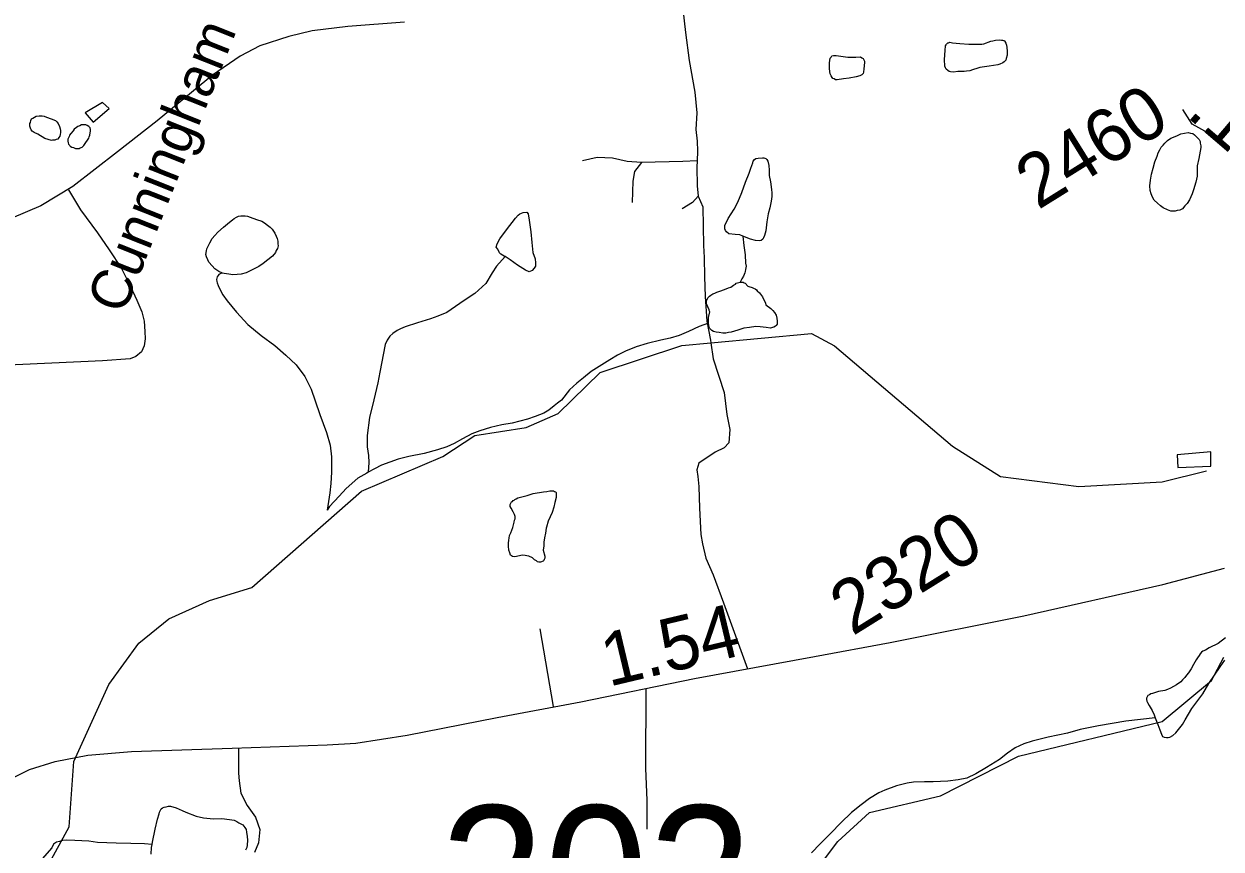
# Model space of a CAD drawing. Extents: x 2001466 to 31450019, y -30647475 to 847247.
# Drawn here: x 2191607 to 2197224, y 761240 to 765114 of the extents above; entities that cross this region are included whole.
import ezdxf

# ---------------------------------------------------------------- set-up
doc = ezdxf.new("R2010")
doc.units = 0
for name, color, linetype in [('Exist Hydrographic Misc Water Feature', 7, 'Continuous'), ('Exist Road Non-System Type 51', 7, 'Continuous'), ('Exist Road Secondary Mileage Hundredths English Label', 7, 'Continuous'), ('Exist Road Secondary Structure Standard Bridge Number Label', 7, 'Continuous'), ('Exist Road Secondary Type 51 Attributed', 7, 'Continuous'), ('Exist Road Secondary Type 51 Label', 7, 'Continuous'), ('Exist Road Secondary Type 51 Number Label', 7, 'Continuous')]:
    doc.layers.add(name, color=color, linetype=linetype)

msp = doc.modelspace()

# ---------------------------------------------------------------- linework, layer by layer
at = {"layer": 'Exist Hydrographic Misc Water Feature'}
for points in [[(2196082, 764906.2), (2196058, 764898), (2196044.2, 764894), (2196029.9, 764891.8), (2196018, 764889.9), (2195988.3, 764889.5), (2195968.4, 764887.3), (2195954.2, 764889.4), (2195948.3, 764889.5), (2195941.9, 764895.3), (2195934.1, 764901.4), (2195930, 764907.3), (2195928, 764915.3), (2195925.5, 764947.3), (2195929.6, 764989.3), (2195931.3, 765011.3), (2195933.5, 765015.1), (2195935, 765019.3), (2195941.1, 765025.3), (2195945.4, 765025), (2195951.4, 765027.4), (2195963.3, 765025.5), (2195997.5, 765021.6), (2196041, 765017.8), (2196071.3, 765018.2), (2196091.2, 765018.4), (2196101, 765018.5), (2196111.1, 765020.3), (2196142.9, 765032.5), (2196153.1, 765034.6), (2196164.8, 765036.9), (2196183.1, 765039), (2196192.9, 765037.1), (2196198.9, 765037), (2196203, 765035.2), (2196207.1, 765035), (2196208.9, 765031), (2196213.2, 765023.1), (2196217.5, 765013.1), (2196219.2, 765003.1), (2196219.6, 764985.2), (2196219.6, 764967.4), (2196215.7, 764951.3), (2196213.8, 764943.1), (2196205.8, 764935), (2196199.5, 764931.1), (2196185.7, 764925), (2196175.7, 764920.9), (2196136.1, 764914.7), (2196092, 764908.3), (2196082, 764906.2)], [(2195471.9, 764958.2), (2195509.7, 764958.2), (2195531.8, 764958.5), (2195538, 764954.3), (2195544.1, 764950.5), (2195548.2, 764944.6), (2195550.3, 764938.7), (2195550.1, 764932.6), (2195548, 764902.5), (2195546.2, 764886.6), (2195544.3, 764880.8), (2195538.2, 764874.4), (2195528.7, 764870.6), (2195512.3, 764864.5), (2195478.5, 764858.2), (2195452.3, 764856.1), (2195422.7, 764851.7), (2195414.5, 764851.7), (2195408.4, 764855.4), (2195402.4, 764857.6), (2195398.3, 764861.4), (2195394.6, 764869.7), (2195390.3, 764879.7), (2195386.2, 764903.4), (2195386, 764917.6), (2195386.2, 764931.4), (2195387.9, 764941.3), (2195389.9, 764953.6), (2195394, 764957.4), (2195397.5, 764963.4), (2195405.5, 764965.4), (2195411.5, 764965.7), (2195417.8, 764965.6), (2195471.9, 764958.2)], [(2192006.8, 764716.3), (2191976.6, 764744), (2191895, 764695.5), (2191931.5, 764651.8), (2192006.8, 764716.3)], [(2191639.1, 764659.9), (2191643, 764667.8), (2191649.2, 764671.8), (2191657.2, 764675.8), (2191664.9, 764679.9), (2191678.9, 764681.9), (2191693, 764682.2), (2191702.9, 764680.3), (2191713.3, 764676.3), (2191735.3, 764668.5), (2191755.4, 764660.6), (2191761.5, 764654.4), (2191767.5, 764646.6), (2191773.6, 764632.7), (2191777.5, 764620.7), (2191779.6, 764612.7), (2191779.6, 764604.6), (2191777.9, 764594.7), (2191775.7, 764586.5), (2191771.8, 764580.6), (2191765.8, 764572.6), (2191757.8, 764570.6), (2191751.9, 764568.6), (2191741.6, 764568.5), (2191736.3, 764566.5), (2191721.5, 764570.4), (2191705.5, 764576.4), (2191671.9, 764595.7), (2191655.7, 764603.8), (2191645.3, 764609.9), (2191641.6, 764615.7), (2191637.5, 764623.6), (2191635.2, 764633.7), (2191635.2, 764645.9), (2191637.5, 764651.6), (2191639.1, 764659.9)], [(2191839.9, 764533), (2191849.9, 764529.1), (2191854.2, 764529.3), (2191860.2, 764529.2), (2191866.1, 764529.5), (2191871.8, 764531.4), (2191875.9, 764533.3), (2191880.3, 764535.5), (2191888, 764543.6), (2191897.9, 764557.5), (2191905.7, 764567.7), (2191911.8, 764577.7), (2191913.7, 764583.5), (2191915.9, 764591.7), (2191917.6, 764601.6), (2191919.4, 764609.8), (2191919.4, 764617.5), (2191917.8, 764625.5), (2191911.2, 764631.8), (2191903.2, 764637.4), (2191897.1, 764639.6), (2191889.5, 764639.5), (2191877.2, 764639.4), (2191869.2, 764635.3), (2191859.7, 764631.4), (2191853.4, 764627.1), (2191843.5, 764619.3), (2191837.6, 764611.2), (2191827.6, 764599), (2191821.8, 764590.9), (2191819.8, 764585.1), (2191815.7, 764578.9), (2191813.8, 764573), (2191813.6, 764567), (2191813.8, 764562.9), (2191814.2, 764555.1), (2191816.3, 764549.2), (2191822, 764543), (2191823.9, 764539.1), (2191832.1, 764535), (2191839.9, 764533)], [(2197110.9, 764399.5), (2197105, 764371.5), (2197093.5, 764335.5), (2197087.6, 764315.3), (2197075.7, 764287.1), (2197064.2, 764271), (2197054.1, 764259.2), (2197042.4, 764245.1), (2197030.3, 764238.8), (2197018, 764237), (2197008.4, 764234.9), (2196998.1, 764234.8), (2196988.3, 764234.6), (2196972.3, 764240.7), (2196952.4, 764250.6), (2196939.9, 764260.2), (2196925.8, 764272.5), (2196909.8, 764286.2), (2196902, 764300), (2196895.6, 764316), (2196891.5, 764332), (2196889.7, 764353.8), (2196893.2, 764380), (2196896.9, 764407.9), (2196905.1, 764436.2), (2196912.6, 764466.3), (2196924.5, 764492.1), (2196928.4, 764508.1), (2196936.4, 764522.4), (2196942.2, 764534.5), (2196952.4, 764544.3), (2196960, 764554.5), (2196971.7, 764566.5), (2196987.9, 764576.6), (2197015.8, 764588.7), (2197035.5, 764597), (2197051.5, 764601.1), (2197069.7, 764603.2), (2197079.6, 764601.3), (2197091.7, 764599.5), (2197099.4, 764593.4), (2197107.4, 764585.3), (2197120.2, 764571.3), (2197126.1, 764561.5), (2197125.9, 764553.4), (2197127.9, 764541.7), (2197128.2, 764533.6), (2197118.7, 764481.4), (2197110.9, 764447.3), (2197110.9, 764399.5)], [(2194980, 764117), (2194965.7, 764122.8), (2194943.7, 764124.5), (2194913.8, 764128.6), (2194903.5, 764138.3), (2194899.4, 764144.2), (2194895.7, 764152.4), (2194895.3, 764160.2), (2194895.3, 764168.3), (2194901.7, 764180.3), (2194910.9, 764200.4), (2194939.2, 764244.4), (2194956.9, 764276.6), (2194974.7, 764322.6), (2194991.9, 764370.7), (2195009.8, 764413.1), (2195017.6, 764437), (2195027.4, 764461.1), (2195029.2, 764469.3), (2195035.2, 764477), (2195041.1, 764481.4), (2195051.2, 764483.1), (2195071.5, 764485.3), (2195079.1, 764485.3), (2195087.5, 764481.6), (2195093, 764477.5), (2195097.3, 764469.6), (2195101.6, 764449.5), (2195103.5, 764427.7), (2195103.9, 764401.7), (2195109.8, 764371.6), (2195114.1, 764335.6), (2195116.2, 764319.9), (2195116.4, 764303.7), (2195112.7, 764281.9), (2195106.5, 764250), (2195099, 764221.9), (2195093, 764183.8), (2195087.3, 764141.7), (2195081.5, 764119.9), (2195077.6, 764109.5), (2195073.7, 764103.6), (2195065.9, 764097.5), (2195055.9, 764095.4), (2195040.1, 764097.4), (2195015.9, 764103.1), (2194980, 764117)], [(2192539.5, 763944.1), (2192521.7, 763952.1), (2192503.6, 763963.8), (2192489.9, 763978), (2192475.3, 763995.6), (2192469.4, 764005.9), (2192463.2, 764019.8), (2192461, 764031.5), (2192463.2, 764047.7), (2192464.9, 764057.6), (2192471.2, 764069.7), (2192479, 764085.6), (2192490.7, 764105.7), (2192502.8, 764119.7), (2192516.5, 764135.9), (2192542.8, 764159.9), (2192572.3, 764182.2), (2192586.2, 764194.3), (2192594, 764200.4), (2192604.1, 764206.6), (2192614.1, 764210.8), (2192624.2, 764212.5), (2192636.1, 764212.7), (2192645.9, 764212.9), (2192656.2, 764210.9), (2192668.3, 764207.1), (2192698.2, 764195.2), (2192724, 764187.3), (2192736.3, 764179.3), (2192750.5, 764169.5), (2192762.4, 764159.6), (2192772.2, 764149.6), (2192784.5, 764131.9), (2192790.7, 764118), (2192794.6, 764106), (2192798.7, 764094), (2192798.7, 764081.9), (2192799.3, 764072), (2192797.2, 764059.8), (2192790.9, 764049.8), (2192787, 764039.8), (2192773.3, 764023.7), (2192751.1, 764005.5), (2192729.8, 763989.3), (2192709.5, 763975.3), (2192687.5, 763963.2), (2192649.6, 763945), (2192625.8, 763938.9), (2192608, 763936.7), (2192587.9, 763936.5), (2192567.8, 763938.2), (2192546.1, 763942.3), (2192539.5, 763944.1)], [(2193864.7, 764021.4), (2193860.6, 764023.2), (2193844.4, 764033), (2193838.7, 764039.1), (2193830.7, 764057), (2193822.7, 764065.1), (2193828.2, 764080.9), (2193840.3, 764105), (2193871.9, 764147.2), (2193913.3, 764201.5), (2193925.4, 764215.5), (2193933.2, 764221.6), (2193949.6, 764227.6), (2193967.3, 764229.8), (2193973.2, 764222), (2193977.7, 764192.2), (2193986.1, 764138.1), (2193990, 764088), (2193995, 764040.3), (2194005.2, 764010.3), (2194006.8, 763992.2), (2194007.3, 763976.3), (2194001.3, 763966.3), (2193991.1, 763956.1), (2193977.3, 763950), (2193961.1, 763958.1), (2193947.2, 763965.9), (2193923, 763981.8), (2193888.7, 764005.6), (2193864.7, 764021.4)], [(2194980, 764117), (2194984.1, 764073), (2194990.3, 764029), (2194992.5, 763990.9), (2194995, 763977.2), (2194992.7, 763961.3), (2194990.9, 763951), (2194989, 763944.8), (2194983.1, 763929.1), (2194975.1, 763916.9), (2194967.3, 763901)], [(2193864.7, 764021.4), (2193825, 763977.1), (2193803.4, 763944.7), (2193773.9, 763894.8), (2193722, 763848.3), (2193672.4, 763816), (2193590.8, 763759.4), (2193549, 763741.3), (2193515.1, 763729), (2193453.4, 763710.3), (2193395.2, 763692.4), (2193373.4, 763681.9), (2193357.7, 763674.1), (2193337.4, 763659.7), (2193323.8, 763647.5), (2193311.5, 763629.5), (2193302.3, 763609.4), (2193276.9, 763479.4), (2193267.2, 763429.4), (2193249.6, 763349.3), (2193228.5, 763265.3), (2193217, 763181), (2193217.2, 763129), (2193223.3, 763087.1), (2193225.8, 763055.1), (2193221.9, 763009.1)], [(2192539.5, 763944.1), (2192530.3, 763941.9), (2192521.9, 763937.9), (2192518, 763932), (2192514.1, 763926.1), (2192512, 763919.9), (2192510, 763914.2), (2192512.4, 763904.1), (2192514.5, 763898.1), (2192518.4, 763886.1), (2192530.3, 763858.3), (2192540.3, 763842.2), (2192560.8, 763814.4), (2192604.9, 763760.7), (2192657.4, 763703.2), (2192719.9, 763651.6), (2192783.7, 763603.8), (2192836.4, 763558.1), (2192885, 763512.7), (2192925, 763459.2), (2192955.3, 763399.4), (2192973.6, 763343.5), (2192996.1, 763279.7), (2193026.9, 763195.9), (2193043.3, 763135.8), (2193049.5, 763081.7), (2193049.9, 763009.9), (2193046.4, 762956), (2193042.5, 762912), (2193029.2, 762831.7)], [(2194818.9, 763708.1), (2194818.7, 763730), (2194818.4, 763736.1), (2194824.4, 763762), (2194821.9, 763768.1), (2194822.3, 763772.1), (2194816, 763786), (2194809.8, 763799.9), (2194810, 763805.9), (2194810, 763813.7), (2194811.9, 763819.9), (2194815.8, 763827.8), (2194819.9, 763831.7), (2194824, 763835.9), (2194829.7, 763839.9), (2194839.6, 763846.1), (2194848, 763850.1), (2194858, 763854.3), (2194871.3, 763858.3), (2194893.7, 763866.3), (2194913.2, 763874.7), (2194923.2, 763878.5), (2194935.7, 763886.8), (2194945.2, 763892.6), (2194949.3, 763896.9), (2194955, 763898.8), (2194967.3, 763901)], [(2194967.3, 763901), (2194973.3, 763901), (2194981.5, 763901), (2194987, 763898.9), (2194991.3, 763897), (2195003.4, 763883), (2195007.5, 763881.2), (2195023.5, 763875.6), (2195029.4, 763873.4), (2195037.2, 763869.4), (2195043.6, 763865.6), (2195047.5, 763861.4), (2195057.7, 763851.3), (2195063.5, 763845.6), (2195071.9, 763831.7), (2195086, 763802), (2195087.9, 763795.6), (2195111.7, 763777.8), (2195120.3, 763768), (2195128.5, 763758.3), (2195136.3, 763746.1), (2195140.2, 763732.1), (2195140.6, 763718.3), (2195140.4, 763704.1)], [(2194818.9, 763708.1), (2194774.8, 763693.6), (2194724.7, 763669.2), (2194681.1, 763651), (2194639.4, 763638.7), (2194595.1, 763628.3), (2194531.6, 763614), (2194479.5, 763597.5), (2194429.9, 763577.4), (2194391.5, 763559.3), (2194356.1, 763536.7), (2194318.3, 763512.7), (2194268.3, 763482.2), (2194232.6, 763452.2), (2194201, 763427.8), (2194167.2, 763395.6), (2194129.5, 763347.4), (2194111.2, 763333.1), (2194095.2, 763321.3), (2194069.8, 763300.8), (2194045.8, 763287), (2194006, 763270.7), (2193970.1, 763258.2), (2193898.2, 763239.9), (2193850, 763231.4), (2193796.5, 763219.2), (2193746.6, 763202.8), (2193708.5, 763188.6), (2193664.8, 763166), (2193625, 763144.1), (2193591, 763127.7), (2193547.3, 763113.6), (2193485.2, 763097.1), (2193413.4, 763082.4), (2193363.4, 763070), (2193324, 763055.7), (2193285.5, 763041.6), (2193252.3, 763025.6), (2193221.9, 763009.1)], [(2195140.4, 763704.1), (2195136.7, 763698.2), (2195132.8, 763694.3), (2195124.8, 763690.2), (2195118.4, 763688), (2195110.4, 763685.9), (2195088.7, 763688), (2195060.8, 763691.8), (2195040.7, 763693.6), (2195010.8, 763689.2), (2194984.5, 763685.1), (2194956.9, 763676.7), (2194925.1, 763666.9), (2194913.2, 763664.6), (2194900.9, 763662.4), (2194886.9, 763662.5), (2194868.9, 763664.4), (2194854.7, 763666.1), (2194843.1, 763669.9), (2194835.3, 763674), (2194828.7, 763680.2), (2194825, 763684), (2194822.5, 763690.1), (2194818.9, 763708.1)], [(2194829.6, 763616.5), (2195302, 763660.4), (2195410, 763602.4), (2195963, 763131.8), (2196189, 762989.4), (2196556.1, 762942.5), (2196946.9, 762964), (2197155, 763015.4)], [(2190469.9, 758829.2), (2190535.9, 758870.5), (2190741, 759397.7), (2190956.9, 759514.7), (2191205, 759765.4), (2191295, 759940.8), (2191359, 760283.8), (2191483.1, 760484.7), (2191514, 760785.8), (2191818.9, 761343.8), (2191840.9, 761651.7), (2192006, 762012.4), (2192146, 762206.4), (2192287.1, 762321.6), (2192478, 762406.2), (2192676.9, 762467.8), (2193190.9, 762919.7), (2193573, 763082.5), (2193722, 763181.1), (2193963, 763218.8), (2194113.1, 763284.6), (2194310.9, 763477.3), (2194694, 763604), (2194829.6, 763616.5)], [(2197020.5, 763031.5), (2197176.3, 763038.3), (2197175.9, 763104.5), (2197018.2, 763091.4), (2197020.5, 763031.5)], [(2193221.9, 763009.1), (2193216.2, 763005.1), (2193174.3, 762981), (2193118.6, 762932.6), (2193086.6, 762896.4), (2193041.3, 762848.1), (2193029.2, 762831.7)], [(2194059.3, 762751), (2194057.5, 762746.9), (2194054, 762723.1), (2194049.9, 762701), (2194046, 762680.9), (2194046, 762663), (2194044, 762643), (2194050.3, 762614.9), (2194050.5, 762605.2), (2194048.5, 762599), (2194046.2, 762595.3), (2194042.5, 762591), (2194030.8, 762587.1), (2194022.6, 762586.6), (2194016.7, 762588.7), (2194012.6, 762592.6), (2194002.5, 762598.6), (2193992.5, 762606.6), (2193976.5, 762614.7), (2193966.5, 762616.6), (2193958.3, 762618.3), (2193946.8, 762620.4), (2193938.8, 762618.4), (2193918.5, 762614.2), (2193908.4, 762612), (2193898.6, 762613.9), (2193894.7, 762616.1), (2193890.6, 762620), (2193886.3, 762630), (2193882.2, 762644), (2193880.1, 762661.7), (2193879.9, 762675.9), (2193881.8, 762689.9), (2193883.8, 762699.7), (2193885.5, 762712), (2193891.8, 762724.1), (2193901.7, 762749.8), (2193907.4, 762774.1), (2193909.4, 762783.9), (2193911.3, 762790.1), (2193911.3, 762798.2), (2193911.1, 762801.9), (2193909, 762809.9), (2193907.2, 762813.8), (2193904.7, 762819.9), (2193902.9, 762823.8), (2193893.2, 762839.9), (2193888.9, 762847.8), (2193889.1, 762853.9), (2193888.5, 762858), (2193890.8, 762863.8), (2193894.9, 762870.1), (2193899, 762871.9), (2193902.5, 762875.8), (2193906.8, 762878), (2193910.9, 762881.8), (2193916.6, 762884.2), (2193924.6, 762888.3), (2193930.6, 762890.2), (2193968.7, 762900.3), (2193996.4, 762908.6), (2194044.6, 762916.8), (2194060.2, 762918.9), (2194074.1, 762921.2), (2194084.4, 762921.3), (2194088.3, 762921.1), (2194091.9, 762921.4), (2194096.3, 762919.1), (2194100.4, 762917.3), (2194104.2, 762913.4), (2194104.5, 762909.3), (2194104.2, 762905.4), (2194104.7, 762897.2), (2194104.5, 762891.1), (2194098.7, 762867.2), (2194093, 762845), (2194084.8, 762819.4), (2194067.1, 762779.1), (2194059.3, 762751)], [(2197243.8, 762231.4), (2197210.2, 762204.8), (2197168.1, 762184.8), (2197150.3, 762174.5), (2197138.2, 762168.6), (2197132.5, 762164.3), (2197126.3, 762156.2), (2197120.4, 762148.2), (2197112.8, 762138.5), (2197106.4, 762128.5), (2197094.7, 762106.3), (2197082.8, 762086.2), (2197071.4, 762068), (2197061.3, 762055.8), (2197053.3, 762046), (2197043.1, 762033.8), (2197035.5, 762025.6), (2197015.2, 762011.6), (2196985.6, 761995.4), (2196971.5, 761989.4), (2196959.4, 761985.2), (2196929.5, 761979.1), (2196901.8, 761970.7), (2196893.8, 761968.7), (2196888, 761964.7), (2196880, 761960.6), (2196876.1, 761954.7), (2196873.9, 761948.6), (2196873.7, 761942.9), (2196875.7, 761934.9), (2196878.2, 761928.9), (2196886, 761914.7), (2196900.3, 761891.1), (2196910.2, 761870.9), (2196914.7, 761856.8)], [(2195245, 761034), (2195426, 761276.3), (2195574.9, 761411), (2195907.9, 761489.5), (2196272.9, 761675.5), (2196946.9, 761838.8), (2197179, 762030.9), (2197236, 762141.2)], [(2196914.7, 761856.8), (2196926.8, 761825), (2196936.8, 761799.1), (2196943.4, 761779.5), (2196948.9, 761769.3), (2196957.1, 761765.2), (2196967, 761763.3), (2196975.2, 761763.3), (2196983.2, 761765.4), (2196997.3, 761773.8), (2197010.9, 761785.9), (2197042.6, 761824.1), (2197054.7, 761846.2), (2197085.9, 761900.3), (2197137.6, 761968.4), (2197165.7, 762016.9), (2197219, 762095.2), (2197240.5, 762127.2)], [(2196914.7, 761856.8), (2196776.7, 761840), (2196648.7, 761819.1), (2196563.2, 761800.8), (2196503.2, 761784.3), (2196411.7, 761765.7), (2196337.5, 761746.9), (2196297.7, 761734.7), (2196257.7, 761714.7), (2196221.8, 761690.5), (2196184.1, 761660.1), (2196122.4, 761623.6), (2196072.7, 761593.4), (2196031.1, 761572.9), (2195990.9, 761564.8), (2195941.1, 761558.5), (2195873, 761555.8), (2195833, 761555.7), (2195781.4, 761553.4), (2195751.2, 761549), (2195701.2, 761536.7), (2195645.6, 761516.3), (2195617.5, 761504.3), (2195573.7, 761478.1), (2195535.9, 761447.7), (2195490.4, 761411.2), (2195440.4, 761363.2), (2195393.2, 761314.8), (2195343.2, 761264.3), (2195301.8, 761222.3)], [(2192208.3, 761260.9), (2192210.4, 761272.7), (2192223.7, 761332.8), (2192233.4, 761380.8), (2192241.8, 761405.1), (2192243, 761413), (2192247.3, 761422.9), (2192251.2, 761429.2), (2192257.1, 761433.2), (2192264.9, 761437.3), (2192275, 761439), (2192285.2, 761441.2), (2192295.3, 761441.2), (2192321.3, 761433.6), (2192349, 761421.7), (2192367.3, 761413.7), (2192415.4, 761394.3), (2192449.5, 761386.3), (2192497.3, 761382.7), (2192535.6, 761383), (2192571.5, 761379.2), (2192593.4, 761375.5), (2192605.5, 761369.6), (2192615.6, 761363.6), (2192633.8, 761353.6), (2192643.9, 761341.9), (2192649.8, 761331.7), (2192651.7, 761319.6), (2192653.9, 761299.8), (2192656, 761282.1), (2192654.5, 761258), (2192652.5, 761247.7), (2192650.6, 761241.9), (2192646.5, 761235.6)], [(2192208.3, 761260.9), (2192172.5, 761264.7), (2192108.5, 761266.2), (2192040.4, 761267.6), (2191952.6, 761271.1), (2191912.2, 761276.8), (2191878.6, 761278.7), (2191846.6, 761280.3), (2191808.7, 761282), (2191788.2, 761279.7), (2191774.4, 761275.7), (2191760.5, 761271.8), (2191746.6, 761263.8)], [(2191746.6, 761263.8), (2191738.8, 761245.4), (2191693.2, 761193.5)], [(2192204.4, 761216.8), (2192206.5, 761246.9), (2192208.3, 761260.9)]]:
    msp.add_lwpolyline(points, dxfattribs=at)
at = {"layer": 'Exist Road Non-System Type 51'}
msp.add_line((2194027.6, 762274.1), (2194090.1, 761908.8), dxfattribs=at)
for points in [[(2194692.4, 765239.9), (2194711, 765073.5), (2194728.3, 764941.2), (2194754, 764793.5), (2194764.8, 764696.1), (2194759.6, 764618.6), (2194766.5, 764562.5), (2194767.5, 764516.5), (2194765.4, 764470.3)], [(2194504, 764463.8), (2194438.1, 764467.1), (2194368.9, 764483.6), (2194296.4, 764486.9), (2194227.2, 764470.4)], [(2194504, 764463.8), (2194471.1, 764420.9), (2194464.5, 764374.7), (2194461.2, 764275.8)], [(2194765.4, 764470.3), (2194698.5, 764467.1), (2194504, 764463.8)], [(2194765.4, 764470.3), (2194764, 764440.6), (2194766, 764353.3), (2194769.9, 764305.7)], [(2191816.2, 764334.7), (2191872.3, 764240.3), (2191952.8, 764132.8), (2192006.6, 764053.2), (2192064.8, 763966), (2192107, 763881.2), (2192137.7, 763816.6), (2192160.6, 763762.1), (2192171.7, 763717.9), (2192174.7, 763669.8), (2192176, 763635.8), (2192171.3, 763601.9), (2192158.7, 763574.2), (2192132.3, 763552.7), (2192106.1, 763541.3), (2191975.9, 763531.9), (2191090.2, 763491.3), (2190855.3, 763508.1), (2190596.7, 763510.4)], [(2194769.9, 764305.7), (2194744.6, 764275.8), (2194695.2, 764246.1)], [(2194769.9, 764305.7), (2194792.4, 764254.4), (2194794.9, 764073.9), (2194798.2, 764017.8), (2194799.8, 763927.1), (2194803.1, 763834.8), (2194811.3, 763717.7), (2194827.8, 763628.7), (2194829.6, 763616.5)], [(2194829.6, 763616.5), (2194840.2, 763542.1), (2194893.1, 763383.3), (2194905.4, 763280.8), (2194919.6, 763210.1), (2194914.3, 763146.4), (2194893.1, 763123.5), (2194850.5, 763103), (2194773, 763051), (2194764.2, 763021), (2194769.5, 762989.2), (2194773, 762941.5), (2194776.5, 762840.7), (2194783.6, 762717), (2194790.6, 762672.8), (2194806.5, 762605.7), (2194840.1, 762527.9), (2194889.5, 762395.4), (2195002.6, 762086.6)], [(2194525.5, 761993.7), (2194524.1, 761620), (2194529, 761467.9), (2194530.2, 761333.9)], [(2192613.9, 761714.4), (2192613.9, 761596.7), (2192616.3, 761560.6), (2192624.7, 761502.8), (2192654.8, 761445), (2192693.3, 761389.6), (2192714.5, 761331.2), (2192707.7, 761269.1), (2192688.5, 761224.6)]]:
    msp.add_lwpolyline(points, dxfattribs=at)
at = {"layer": 'Exist Road Secondary Type 51 Attributed'}
for points in [[(2193393.3, 765121.8), (2193126.5, 765100.8), (2192959.1, 765081), (2192850.3, 765054.8), (2192713.7, 765010.8), (2192621.6, 764961.6), (2192491.9, 764872.6), (2192231.8, 764659), (2192045.6, 764512.4), (2191837.4, 764351.1), (2191686.1, 764260), (2191550.1, 764202.4)], [(2197822.2, 764338.5), (2197734.8, 764293.5), (2197686.7, 764276.8), (2197630.1, 764272.6), (2197569.5, 764276.8), (2197506.7, 764299.8), (2197452.3, 764341.7), (2197381.1, 764406.6), (2197295.3, 764502.9), (2197209.5, 764576.2), (2197088.1, 764643.3), (2197044.2, 764712.4)], [(2190916.9, 761127.3), (2191070.4, 761270.5), (2191171.9, 761354.2), (2191314.7, 761444.3), (2191480, 761536.4), (2191632.8, 761613.9), (2191753.6, 761651.6), (2191907.5, 761680.9), (2192111.5, 761698.7), (2192584, 761713.4), (2193030.2, 761729.1), (2193164.2, 761737.5), (2193404.8, 761774.1), (2193827.1, 761857.9), (2194219.5, 761931.2), (2194752.6, 762040.1), (2195316.1, 762144.8), (2195671.8, 762209.7), (2196298.1, 762335.4), (2196950.5, 762482), (2197240.4, 762558.4)]]:
    msp.add_lwpolyline(points, dxfattribs=at)

# ---------------------------------------------------------------- texts
at = {"layer": 'Exist Road Secondary Mileage Hundredths English Label'}
for s, rotation, p in [('.18', 319.494, (2197054.9, 764683.2)), ('1.54', 13.3633, (2194350.5, 762001.6))]:
    msp.add_text(s, height=250, rotation=rotation, dxfattribs=at).set_placement(p)
at = {"layer": 'Exist Road Secondary Structure Standard Bridge Number Label'}
msp.add_text('202', height=656.17, dxfattribs=at).set_placement((2193560.1, 760788.2))
at = {"layer": 'Exist Road Secondary Type 51 Label'}
msp.add_text('Cunningham', height=190, rotation=68.3437, dxfattribs=at).set_placement((2192074.7, 763744.1))
at = {"layer": 'Exist Road Secondary Type 51 Number Label'}
for s, p in [('2460', (2196364.7, 764238.2)), ('2320', (2195494, 762237.8))]:
    msp.add_text(s, height=250, rotation=31.918, dxfattribs=at).set_placement(p)

doc.saveas('drawing.dxf')
